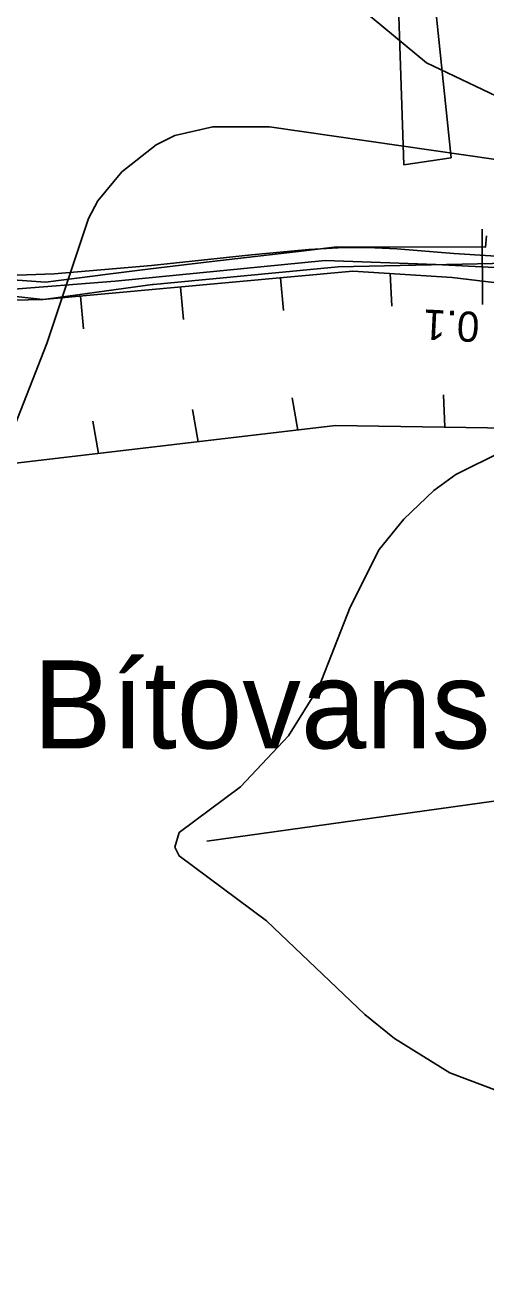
# Model space of a CAD drawing. Extents: x -645676 to -642474, y -1077513 to -1072613.
# Drawn here: x -644025.9 to -643934.1, y -1077150 to -1076900.3 of the extents above; entities that cross this region are included whole.
import ezdxf

# ---------------------------------------------------------------- set-up
doc = ezdxf.new("R2010")
doc.units = 0
for name, color, linetype in [('katastr_ln___zem____popis', 7, 'Continuous'), ('KRAJ_ZELEN_STAV', 7, 'Continuous'), ('KULTURY_STAV', 7, 'Continuous'), ('Odvodnen__cesty_pod_lnou_dren_____navr_en_', 7, 'Continuous'), ('PC_NAVRH', 7, 'Continuous'), ('PC_STAN_NAVRH', 7, 'Continuous'), ('USES_BK_NAVRH', 7, 'Continuous'), ('VHO_V_MZ_STAV', 7, 'Continuous'), ('VRSTEVNICE', 7, 'Continuous')]:
    doc.layers.add(name, color=color, linetype=linetype)

# ---------------------------------------------------------------- blocks, each defined once
blk = doc.blocks.new('$944')
blk.add_line((0, 1.5), (0, -1.5))
blk = doc.blocks.new('2$1030')
blk.add_line((0, 0), (0, -0.5))

msp = doc.modelspace()

# ---------------------------------------------------------------- linework, layer by layer
at = {"layer": 'KRAJ_ZELEN_STAV'}
msp.add_lwpolyline([(-643959.29, -1076740.26), (-643956.38, -1076740.61), (-643951.14, -1076775.84), (-643949.01, -1076805.23), (-643946.19, -1076841.17), (-643943.95, -1076898.75), (-643941.05, -1076926.71), (-643950.47, -1076928.12), (-643951.67, -1076892.59), (-643955.13, -1076850.47), (-643959.16, -1076803.32), (-643960.61, -1076777.3), (-643960.85, -1076753.76), (-643959.29, -1076740.26)], dxfattribs=at)
at = {"layer": 'KULTURY_STAV'}
for points in [[(-643959.29, -1076740.26), (-643956.38, -1076740.61), (-643955.78, -1076744.63), (-643951.14, -1076775.84), (-643949.01, -1076805.23), (-643946.19, -1076841.17), (-643943.95, -1076898.75), (-643941.05, -1076926.71), (-643945.07, -1076927.31), (-643950.47, -1076928.12), (-643951.67, -1076892.59), (-643955.13, -1076850.47), (-643959.16, -1076803.32), (-643960.61, -1076777.3), (-643960.85, -1076753.76), (-643959.29, -1076740.26)], [(-643959.29, -1076740.26), (-643960.85, -1076753.76), (-643960.61, -1076777.3), (-643959.16, -1076803.32), (-643955.13, -1076850.47), (-643951.67, -1076892.59), (-643950.47, -1076928.12), (-643945.07, -1076927.31), (-643941.05, -1076926.71), (-643943.95, -1076898.75), (-643946.19, -1076841.17), (-643949.01, -1076805.23), (-643951.14, -1076775.84), (-643955.78, -1076744.63), (-643956.38, -1076740.61), (-643959.29, -1076740.26)], [(-644040.86, -1076952.86), (-644022.33, -1076954.94), (-644021.2, -1076954.79), (-644009.66, -1076953.2), (-644000.49, -1076951.94), (-644000.3, -1076951.92), (-643963.54, -1076948.42), (-643935.83, -1076947.82), (-643917.96, -1076947.44), (-643908.9, -1076947.37), (-643896.9, -1076946.09), (-643858.01, -1076937.55), (-643817.4, -1076927.42), (-643811.94, -1076926.83), (-643810.02, -1076926.62)], [(-644040.53, -1076950.14), (-644021.83, -1076951.49), (-644011.96, -1076950.23), (-644009.39, -1076949.9), (-644000.95, -1076948.82), (-643988.69, -1076947.37), (-643970.35, -1076945.21), (-643963.84, -1076944.44), (-643934.22, -1076944.52), (-643934.04, -1076942.28)], [(-643934.04, -1076942.28), (-643934.22, -1076944.52), (-643963.84, -1076944.44), (-643970.35, -1076945.21), (-643988.69, -1076947.37), (-644000.95, -1076948.82), (-644009.39, -1076949.9), (-644011.96, -1076950.23), (-644021.83, -1076951.49), (-644040.53, -1076950.14)], [(-643917.96, -1076947.44), (-643935.83, -1076947.82), (-643963.54, -1076948.42), (-644000.3, -1076951.92), (-644000.49, -1076951.94), (-644009.66, -1076953.2), (-644021.2, -1076954.79), (-644022.33, -1076954.94), (-644040.86, -1076952.86)]]:
    msp.add_lwpolyline(points, dxfattribs=at)
at = {"layer": 'Odvodnen__cesty_pod_lnou_dren_____navr_en_'}
msp.add_lwpolyline([(-644033.07, -1076950.26), (-644020.09, -1076949.84), (-644000.71, -1076948.18), (-643980.82, -1076946.04), (-643969.37, -1076944.99), (-643963.53, -1076944.62), (-643957.69, -1076944.58), (-643951.86, -1076944.87), (-643940.5, -1076945.75), (-643920.52, -1076947.05), (-643914.9, -1076947.25), (-643912.65, -1076947.25), (-643910.4, -1076947.11), (-643908.17, -1076946.81), (-643901.33, -1076945.68), (-643881.81, -1076941.26), (-643862.3, -1076936.85), (-643845.62, -1076932.6)], dxfattribs=at)
at = {"layer": 'PC_NAVRH'}
msp.add_lwpolyline([(-643836.45, -1076933.85), (-643871.36, -1076941.32), (-643906.08, -1076948.75), (-643919.35, -1076949.23), (-643944.11, -1076947.99), (-643966.12, -1076947.14), (-644007.95, -1076951.31), (-644029.76, -1076953.02), (-644037.92, -1076952.26), (-644047.69, -1076947.61), (-644055.18, -1076938.88), (-644069.6, -1076907.09), (-644087.24, -1076870.08), (-644090.18, -1076860.69), (-644095.49, -1076786.67), (-644107.26, -1076627.36), (-644109.1, -1076611.08), (-644113.92, -1076583.41), (-644124.28, -1076545.99), (-644139.39, -1076495.57), (-644142.46, -1076477.03)], dxfattribs=at)
at = {"layer": 'USES_BK_NAVRH'}
msp.add_lwpolyline([(-644028.19, -1076955.05), (-644022.33, -1076954.94), (-643960.66, -1076949.31), (-643940.82, -1076950.53), (-643919.79, -1076953.1), (-643909.89, -1076952.65), (-643900.21, -1076950.73), (-643861.23, -1076941.62), (-643835.29, -1076937), (-643789.9, -1076937.73), (-643795.7, -1076957.04), (-643798.33, -1076964.54), (-643894.83, -1076981.06), (-643964.11, -1076980.03), (-644028.34, -1076987.54)], dxfattribs=at)
at = {"layer": 'VHO_V_MZ_STAV'}
msp.add_lwpolyline([(-643611.1, -1077161.84), (-643750.44, -1077118.93), (-643843, -1077042.28), (-643989.72, -1077062.69)], dxfattribs=at)
at = {"layer": 'VRSTEVNICE'}
for points in [[(-643831.83, -1076898.39), (-643844.6, -1076901.41), (-643860.21, -1076906.36), (-643875.27, -1076912), (-643888.02, -1076915.48), (-643906.56, -1076918.38), (-643913.51, -1076918.38), (-643922.78, -1076917.22), (-643932.04, -1076914.47), (-643945.95, -1076907.8), (-643961.01, -1076895.35)], [(-643906.42, -1076930.77), (-643977.23, -1076920.55), (-643988.53, -1076920.55), (-643996.06, -1076922.28), (-643999.82, -1076924.17), (-644006.63, -1076929.53), (-644011.41, -1076935.32), (-644013.29, -1076938.79), (-644021.54, -1076963.7), (-644029.07, -1076982.82), (-644032.84, -1077000.2), (-644038.49, -1077021.92), (-644043.85, -1077038.43), (-644053.84, -1077062.76), (-644060.07, -1077074.93), (-644076.87, -1077098.24), (-644080.78, -1077105.92), (-644082.8, -1077114.61), (-644084.11, -1077145.02), (-644082.8, -1077157.48)], [(-643749.57, -1077051.47), (-643771, -1076990.64), (-643775.49, -1076980.5), (-643781, -1076973.7), (-643787.8, -1076969.64), (-643793.02, -1076967.76), (-643801.71, -1076966.02), (-643806.63, -1076963.13), (-643810.97, -1076956.9), (-643813.87, -1076954), (-643821.18, -1076949.74), (-643831.54, -1076950.09), (-643841.68, -1076952.26), (-643856.16, -1076957.19), (-643903.95, -1076977.32), (-643930.76, -1076985.09), (-643940.15, -1076989.77), (-643944.5, -1076992.96), (-643950.44, -1076998.61), (-643955.36, -1077004.69), (-643961.15, -1077016.13)], [(-643961.15, -1077016.13), (-643967.38, -1077032.06), (-643973.46, -1077041.76), (-643983.02, -1077051.9), (-643995.19, -1077061.02), (-643996.06, -1077063.92), (-643995.19, -1077065.66), (-643977.81, -1077078.55), (-643958.26, -1077097.23), (-643952.32, -1077102.01), (-643941.31, -1077108.81), (-643928.28, -1077113.74)]]:
    msp.add_lwpolyline(points, dxfattribs=at)

# ---------------------------------------------------------------- block references
at = {"layer": 'PC_STAN_NAVRH', "xscale": 5.000000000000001, "yscale": 4.999999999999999, "rotation": -179.76111}
msp.add_blockref('$944', (-643934.85, -1076948.45), dxfattribs=at)
at = {"layer": 'USES_BK_NAVRH'}
for p, xscale, yscale, rotation in [((-643975.03, -1076950.62), 13.000000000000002, 12.999999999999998, 5.300727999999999), ((-643953.17, -1076949.77), 13, 13.000000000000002, 2.7126499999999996), ((-643994.94, -1076952.44), 13.000000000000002, 12.999999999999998, 5.300727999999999), ((-644014.86, -1076954.26), 13.000000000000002, 12.999999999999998, 5.300727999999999), ((-643942.33, -1076980.36), 13, 12.999999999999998, -177.72420000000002), ((-643971.56, -1076980.91), 12.999999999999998, 13, -170.073941), ((-644011.29, -1076985.55), 12.999999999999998, 13, -170.073941), ((-643991.42, -1076983.23), 12.999999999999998, 13, -170.073941)]:
    msp.add_blockref('2$1030', p, dxfattribs=dict(at, xscale=xscale, yscale=yscale, rotation=rotation))

# ---------------------------------------------------------------- texts
at = {"layer": 'katastr_ln___zem____popis'}
msp.add_text('Bítovanský', height=17.5, dxfattribs=at).set_placement((-644024.28, -1077044.26))
at = {"layer": 'PC_STAN_NAVRH'}
msp.add_text('0.1', height=6, rotation=177.159, dxfattribs=at).set_placement((-643935.29, -1076957.44))

doc.saveas('drawing.dxf')
